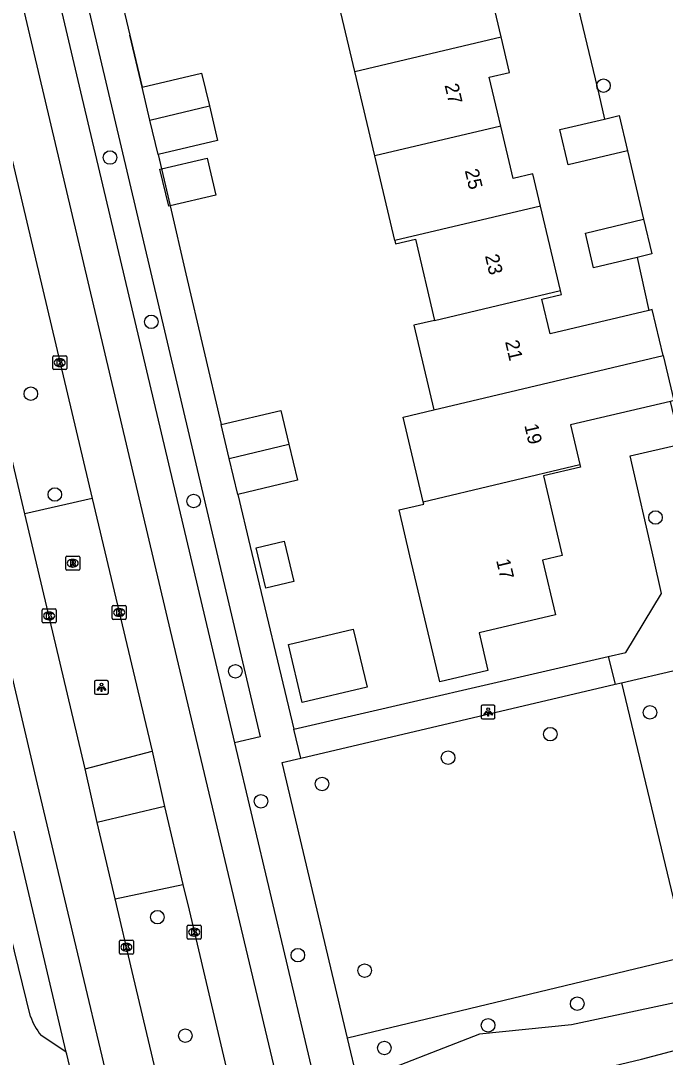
# Model space of a CAD drawing. Extents: x 158461 to 159795, y 387220 to 388672.
# Drawn here: x 159346.1 to 159392.6, y 388317.7 to 388392.5 of the extents above; entities that cross this region are included whole.
import ezdxf

# ---------------------------------------------------------------- set-up
doc = ezdxf.new("R2010")
doc.units = 0
for name, color, linetype in [('IMGEO_Berm_groen', 7, 'Continuous'), ('IMGEO_Boom', 7, 'Continuous'), ('IMGEO_Groenvoorziening', 7, 'Continuous'), ('IMGEO_Kolk', 7, 'Continuous'), ('IMGEO_Lichtpunt', 7, 'Continuous'), ('IMGEO_Meer_plas_ven_vijver', 7, 'Continuous'), ('IMGEO_Muur', 7, 'Continuous'), ('IMGEO_Pand', 7, 'Continuous'), ('IMGEO_Pand_nummerreeks', 7, 'Continuous'), ('IMGEO_Rijbaan_lokaal_gesloten', 7, 'Continuous'), ('IMGEO_Rijbaan_lokaal_open', 7, 'Continuous'), ('IMGEO_Rioolput', 7, 'Continuous'), ('IMGEO_Verkeerseiland_groen', 7, 'Continuous'), ('IMGEO_Voetpad_open', 7, 'Continuous')]:
    doc.layers.add(name, color=color, linetype=linetype)

msp = doc.modelspace()

# ---------------------------------------------------------------- linework, layer by layer
at = {"layer": 'IMGEO_Berm_groen'}
msp.add_lwpolyline([(159352.912, 388329.109), (159357.809, 388330.145)], dxfattribs=at)
at = {"layer": 'IMGEO_Boom'}
for centre in [(159388.156, 388387.795), (159352.545, 388382.607), (159355.524, 388370.755), (159346.83, 388365.568), (159348.564, 388358.294), (159358.58, 388357.823), (159391.914, 388356.635), (159361.59, 388345.539), (159391.511, 388342.572), (159384.316, 388341.003), (159376.944, 388339.305), (159367.848, 388337.41), (159363.436, 388336.162), (159355.963, 388327.795), (159366.103, 388325.055), (159370.921, 388323.944), (159386.263, 388321.555), (159379.83, 388319.995), (159357.978, 388319.246), (159372.343, 388318.359)]:
    msp.add_circle(centre, 0.489, dxfattribs=at)
at = {"layer": 'IMGEO_Groenvoorziening'}
for points in [[(159389.46, 388344.71), (159394.2, 388324.955), (159369.692, 388319.07)], [(159399.041, 388322.854), (159385.851, 388320.022), (159379.221, 388319.363), (159370.436, 388315.932)]]:
    msp.add_lwpolyline(points, dxfattribs=at)
at = {"layer": 'IMGEO_Kolk'}
for p, q in [((159348.417, 388367.382), (159348.417, 388368.234)), ((159348.492, 388368.308), (159349.344, 388368.308)), ((159348.905, 388368.088), (159348.93, 388368.088)), ((159349.418, 388368.234), (159349.418, 388367.382)), ((159349.344, 388367.308), (159348.492, 388367.308)), ((159348.928, 388367.528), (159348.903, 388367.528)), ((159347.724, 388350.034), (159348.576, 388350.034)), ((159352.704, 388349.361), (159352.704, 388350.213)), ((159352.779, 388350.287), (159353.631, 388350.287)), ((159353.192, 388350.067), (159353.217, 388350.067)), ((159353.705, 388350.213), (159353.705, 388349.361)), ((159347.649, 388349.108), (159347.649, 388349.96)), ((159348.137, 388349.814), (159348.162, 388349.814)), ((159348.65, 388349.96), (159348.65, 388349.108)), ((159353.631, 388349.287), (159352.779, 388349.287)), ((159353.215, 388349.507), (159353.19, 388349.507)), ((159348.576, 388349.034), (159347.724, 388349.034)), ((159348.16, 388349.254), (159348.135, 388349.254)), ((159358.119, 388326.288), (159358.119, 388327.14)), ((159358.194, 388327.214), (159359.046, 388327.214)), ((159358.607, 388326.994), (159358.632, 388326.994)), ((159359.12, 388327.14), (159359.12, 388326.288)), ((159353.303, 388326.13), (159354.155, 388326.13)), ((159359.046, 388326.214), (159358.194, 388326.214)), ((159358.63, 388326.434), (159358.605, 388326.434)), ((159353.228, 388325.204), (159353.228, 388326.056)), ((159353.739, 388325.35), (159353.714, 388325.35)), ((159353.716, 388325.91), (159353.741, 388325.91)), ((159354.229, 388326.056), (159354.229, 388325.204)), ((159354.155, 388325.13), (159353.303, 388325.13))]:
    msp.add_line(p, q, dxfattribs=at)
for points in [[(159348.417, 388367.382), (159348.417, 388368.234)], [(159348.492, 388368.308), (159349.344, 388368.308)], [(159348.738, 388368.008), (159348.861, 388368.008), (159348.861, 388367.857), (159348.991, 388368.008), (159349.155, 388368.008), (159349.009, 388367.857), (159349.162, 388367.608), (159349.01, 388367.608), (159348.925, 388367.772), (159348.861, 388367.705), (159348.861, 388367.608), (159348.738, 388367.608), (159348.738, 388368.008)], [(159349.418, 388368.234), (159349.418, 388367.382)], [(159349.344, 388367.308), (159348.492, 388367.308)], [(159347.724, 388350.034), (159348.576, 388350.034)], [(159352.704, 388349.361), (159352.704, 388350.213)], [(159352.779, 388350.287), (159353.631, 388350.287)], [(159353.705, 388350.213), (159353.705, 388349.361)], [(159347.649, 388349.108), (159347.649, 388349.96)], [(159347.97, 388349.734), (159348.093, 388349.734), (159348.093, 388349.583), (159348.223, 388349.734), (159348.387, 388349.734), (159348.241, 388349.583), (159348.394, 388349.334), (159348.242, 388349.334), (159348.157, 388349.498), (159348.093, 388349.431), (159348.093, 388349.334), (159347.97, 388349.334), (159347.97, 388349.734)], [(159348.65, 388349.96), (159348.65, 388349.108)], [(159353.631, 388349.287), (159352.779, 388349.287)], [(159353.025, 388349.987), (159353.148, 388349.987), (159353.148, 388349.836), (159353.278, 388349.987), (159353.442, 388349.987), (159353.296, 388349.836), (159353.449, 388349.587), (159353.297, 388349.587), (159353.212, 388349.751), (159353.148, 388349.684), (159353.148, 388349.587), (159353.025, 388349.587), (159353.025, 388349.987)], [(159348.576, 388349.034), (159347.724, 388349.034)], [(159358.119, 388326.288), (159358.119, 388327.14)], [(159358.194, 388327.214), (159359.046, 388327.214)], [(159358.44, 388326.914), (159358.563, 388326.914), (159358.563, 388326.763), (159358.693, 388326.914), (159358.857, 388326.914), (159358.711, 388326.763), (159358.864, 388326.514), (159358.712, 388326.514), (159358.627, 388326.678), (159358.563, 388326.611), (159358.563, 388326.514), (159358.44, 388326.514), (159358.44, 388326.914)], [(159359.12, 388327.14), (159359.12, 388326.288)], [(159353.303, 388326.13), (159354.155, 388326.13)], [(159359.046, 388326.214), (159358.194, 388326.214)], [(159353.228, 388325.204), (159353.228, 388326.056)], [(159353.549, 388325.83), (159353.672, 388325.83), (159353.672, 388325.679), (159353.802, 388325.83), (159353.966, 388325.83), (159353.82, 388325.679), (159353.973, 388325.43), (159353.821, 388325.43), (159353.736, 388325.594), (159353.672, 388325.527), (159353.672, 388325.43), (159353.549, 388325.43), (159353.549, 388325.83)], [(159354.229, 388326.056), (159354.229, 388325.204)], [(159354.155, 388325.13), (159353.303, 388325.13)]]:
    msp.add_lwpolyline(points, dxfattribs=at)
for centre, start, end in [((159348.494, 388368.232), 91.55205, 178.44795), ((159348.494, 388368.232), 91.55205, 178.44795), ((159349.342, 388368.232), 1.55205, 88.44795), ((159349.342, 388368.232), 1.55205, 88.44795), ((159348.494, 388367.384), 181.55205, 268.44795), ((159348.494, 388367.384), 181.55205, 268.44795), ((159349.342, 388367.384), 271.55205, 358.44795), ((159349.342, 388367.384), 271.55205, 358.44795), ((159347.726, 388349.958), 91.55205, 178.44795), ((159347.726, 388349.958), 91.55205, 178.44795), ((159348.574, 388349.958), 1.55205, 88.44795), ((159348.574, 388349.958), 1.55205, 88.44795), ((159352.781, 388350.211), 91.55205, 178.44795), ((159352.781, 388350.211), 91.55205, 178.44795), ((159353.629, 388350.211), 1.55205, 88.44795), ((159353.629, 388350.211), 1.55205, 88.44795), ((159352.781, 388349.363), 181.55205, 268.44795), ((159352.781, 388349.363), 181.55205, 268.44795), ((159353.629, 388349.363), 271.55205, 358.44795), ((159353.629, 388349.363), 271.55205, 358.44795), ((159347.726, 388349.11), 181.55205, 268.44795), ((159347.726, 388349.11), 181.55205, 268.44795), ((159348.574, 388349.11), 271.55205, 358.44795), ((159348.574, 388349.11), 271.55205, 358.44795), ((159358.196, 388327.138), 91.55205, 178.44795), ((159358.196, 388327.138), 91.55205, 178.44795), ((159359.044, 388327.138), 1.55205, 88.44795), ((159359.044, 388327.138), 1.55205, 88.44795), ((159353.305, 388326.054), 91.55205, 178.44795), ((159353.305, 388326.054), 91.55205, 178.44795), ((159354.153, 388326.054), 1.55205, 88.44795), ((159354.153, 388326.054), 1.55205, 88.44795), ((159358.196, 388326.29), 181.55205, 268.44795), ((159358.196, 388326.29), 181.55205, 268.44795), ((159359.044, 388326.29), 271.55205, 358.44795), ((159359.044, 388326.29), 271.55205, 358.44795), ((159353.305, 388325.206), 181.55205, 268.44795), ((159353.305, 388325.206), 181.55205, 268.44795), ((159354.153, 388325.206), 271.55205, 358.44795), ((159354.153, 388325.206), 271.55205, 358.44795)]:
    msp.add_arc(centre, 0.0765, start, end, dxfattribs=at)
for centre, major_axis, ratio, start_param, end_param in [((159348.904, 388367.808), (-0.387, 0.002), 0.722429, 4.712389, 7.853982), ((159348.929, 388367.808), (-0.39, 0.002), 0.717154, 1.570796, 4.712389), ((159353.191, 388349.787), (-0.387, 0.002), 0.722429, 4.712389, 7.853982), ((159353.216, 388349.787), (-0.39, 0.002), 0.717154, 1.570796, 4.712389), ((159348.136, 388349.534), (-0.387, 0.002), 0.722429, 4.712389, 7.853982), ((159348.161, 388349.534), (-0.39, 0.002), 0.717154, 1.570796, 4.712389), ((159358.606, 388326.714), (-0.387, 0.002), 0.722429, 4.712389, 7.853982), ((159358.631, 388326.714), (-0.39, 0.002), 0.717154, 1.570796, 4.712389), ((159353.715, 388325.63), (-0.387, 0.002), 0.722429, 4.712389, 7.853982), ((159353.74, 388325.63), (-0.39, 0.002), 0.717154, 1.570796, 4.712389)]:
    msp.add_ellipse(centre, major_axis=major_axis, ratio=ratio, start_param=start_param, end_param=end_param, dxfattribs=at)
at = {"layer": 'IMGEO_Lichtpunt'}
for p, q in [((159351.43, 388344.788), (159351.43, 388343.981)), ((159351.43, 388344.788), (159351.43, 388343.981)), ((159352.332, 388344.883), (159351.524, 388344.883)), ((159352.332, 388344.883), (159351.524, 388344.883)), ((159352.426, 388343.981), (159352.426, 388344.788)), ((159352.426, 388343.981), (159352.426, 388344.788)), ((159351.524, 388343.887), (159352.332, 388343.887)), ((159351.524, 388343.887), (159352.332, 388343.887)), ((159379.332, 388343.001), (159379.332, 388342.194)), ((159379.332, 388343.001), (159379.332, 388342.194)), ((159380.234, 388343.096), (159379.426, 388343.096)), ((159380.234, 388343.096), (159379.426, 388343.096)), ((159380.328, 388342.194), (159380.328, 388343.001)), ((159380.328, 388342.194), (159380.328, 388343.001)), ((159379.426, 388342.1), (159380.234, 388342.1)), ((159379.426, 388342.1), (159380.234, 388342.1))]:
    msp.add_line(p, q, dxfattribs=at)
for points in [[(159351.804, 388344.452), (159351.843, 388344.424), (159351.655, 388344.162), (159351.617, 388344.189), (159351.804, 388344.452)], [(159351.906, 388344.404), (159351.953, 388344.404), (159351.953, 388344.082), (159351.906, 388344.082), (159351.906, 388344.404)], [(159352.016, 388344.424), (159352.054, 388344.451), (159352.241, 388344.189), (159352.202, 388344.161), (159352.016, 388344.424)], [(159379.706, 388342.665), (159379.745, 388342.637), (159379.557, 388342.375), (159379.519, 388342.402), (159379.706, 388342.665)], [(159379.808, 388342.617), (159379.855, 388342.617), (159379.855, 388342.295), (159379.808, 388342.295), (159379.808, 388342.617)], [(159379.918, 388342.637), (159379.956, 388342.664), (159380.143, 388342.402), (159380.104, 388342.374), (159379.918, 388342.637)]]:
    msp.add_lwpolyline(points, dxfattribs=at)
for centre in [(159351.929, 388344.586), (159379.831, 388342.799)]:
    msp.add_circle(centre, 0.0994, dxfattribs=at)
for centre, start, end in [((159351.524, 388344.788), 90, 180), ((159351.524, 388344.788), 90, 180), ((159352.332, 388344.788), 0, 90), ((159352.332, 388344.788), 0, 90), ((159351.524, 388343.981), 180, 270), ((159351.524, 388343.981), 180, 270), ((159352.332, 388343.981), 270, 0), ((159352.332, 388343.981), 270, 360), ((159379.426, 388343.001), 90, 180), ((159379.426, 388343.001), 90, 180), ((159380.234, 388343.001), 0, 90), ((159380.234, 388343.001), 0, 90), ((159379.426, 388342.194), 180, 270), ((159379.426, 388342.194), 180, 270), ((159380.234, 388342.194), 270, 0), ((159380.234, 388342.194), 270, 360)]:
    msp.add_arc(centre, 0.0946, start, end, dxfattribs=at)
at = {"layer": 'IMGEO_Meer_plas_ven_vijver'}
msp.add_lwpolyline([(159381.312, 388315.259), (159390.905, 388317.546), (159399.739, 388319.896), (159463.491, 388334.81)], dxfattribs=at)
at = {"layer": 'IMGEO_Muur'}
for points in [[(159354.864, 388387.693), (159353.975, 388391.439)], [(159356.013, 388382.832), (159356.878, 388379.132)], [(159358.028, 388374.208), (159360.567, 388363.341)], [(159361.759, 388358.298), (159362.657, 388354.544)]]:
    msp.add_lwpolyline(points, dxfattribs=at)
at = {"layer": 'IMGEO_Pand'}
for points in [[(159380.763, 388391.321), (159380.214, 388393.642), (159378.756, 388393.297), (159377.862, 388397.077)], [(159370.221, 388388.822), (159368.778, 388394.924)], [(159370.221, 388388.822), (159380.763, 388391.321)], [(159380.742, 388384.872), (159379.908, 388388.402), (159381.371, 388388.748), (159380.763, 388391.321)], [(159354.864, 388387.693), (159359.156, 388388.707), (159359.717, 388386.332)], [(159371.663, 388382.72), (159370.221, 388388.822)], [(159355.426, 388385.315), (159354.864, 388387.693)], [(159355.426, 388385.315), (159359.717, 388386.332)], [(159359.717, 388386.332), (159360.305, 388383.847), (159356.013, 388382.832)], [(159356.013, 388382.832), (159355.426, 388385.315)], [(159389.902, 388383.094), (159385.62, 388382.082), (159385.019, 388384.627), (159388.239, 388385.388)], [(159388.239, 388385.388), (159389.3, 388385.639), (159389.902, 388383.094)], [(159380.742, 388384.872), (159371.663, 388382.72)], [(159383.614, 388379.109), (159383.067, 388381.425), (159381.637, 388381.088), (159380.742, 388384.872)], [(159356.258, 388381.786), (159359.551, 388382.565), (159360.182, 388379.898), (159356.881, 388379.117)], [(159373.105, 388376.619), (159371.663, 388382.72)], [(159356.881, 388379.117), (159356.779, 388379.093), (159356.148, 388381.76), (159356.258, 388381.786)], [(159383.614, 388379.109), (159373.105, 388376.619)], [(159385.055, 388373.014), (159383.614, 388379.109)], [(159390.58, 388375.401), (159387.447, 388374.66), (159386.855, 388377.161), (159391.056, 388378.154)], [(159391.056, 388378.154), (159391.648, 388375.653), (159390.58, 388375.401)], [(159373.105, 388376.619), (159373.159, 388376.392), (159374.586, 388376.729), (159375.973, 388370.86)], [(159375.973, 388370.86), (159385.055, 388373.014)], [(159391.44, 388371.576), (159384.301, 388369.89), (159383.71, 388372.389), (159385.124, 388372.723), (159385.055, 388373.014)], [(159392.464, 388368.32), (159391.682, 388371.633), (159391.44, 388371.576)], [(159375.973, 388370.86), (159374.473, 388370.504), (159375.917, 388364.398)], [(159375.917, 388364.398), (159392.464, 388368.32)], [(159392.464, 388368.32), (159393.23, 388365.073), (159392.988, 388365.016)], [(159392.988, 388365.016), (159385.784, 388363.315), (159386.46, 388360.453)], [(159360.567, 388363.341), (159364.883, 388364.361), (159365.46, 388361.92)], [(159375.151, 388357.773), (159373.705, 388363.874), (159375.917, 388364.398)], [(159361.145, 388360.897), (159360.567, 388363.341)], [(159361.145, 388360.897), (159365.46, 388361.92)], [(159365.46, 388361.92), (159366.075, 388359.318), (159361.759, 388358.298)], [(159361.759, 388358.298), (159361.145, 388360.897)], [(159386.46, 388360.453), (159386.501, 388360.278), (159383.822, 388359.645), (159385.182, 388353.891), (159383.768, 388353.557), (159384.7, 388349.615), (159379.177, 388348.31), (159379.818, 388345.598), (159376.336, 388344.775), (159374.187, 388353.865), (159373.403, 388357.183), (159375.191, 388357.605), (159375.151, 388357.773)], [(159375.151, 388357.773), (159386.46, 388360.453)], [(159365.812, 388352.019), (159363.789, 388351.535), (159363.091, 388354.452), (159365.113, 388354.936), (159365.812, 388352.019)], [(159370.102, 388348.578), (159371.093, 388344.39), (159366.419, 388343.285), (159365.429, 388347.473), (159370.102, 388348.578)]]:
    msp.add_lwpolyline(points, dxfattribs=at)
at = {"layer": 'IMGEO_Rijbaan_lokaal_gesloten'}
for points in [[(159376.156, 388278.509), (159373.722, 388277.998), (159367.243, 388305.039), (159366.799, 388306.902), (159356.921, 388348.494), (159337.516, 388430.499)], [(159347.231, 388400.875), (159350.418, 388387.353), (159361.535, 388340.387)], [(159346.402, 388356.904), (159340.257, 388382.91), (159340.238, 388382.999), (159340.211, 388383.177), (159340.201, 388383.356), (159340.207, 388383.535), (159340.229, 388383.713), (159340.266, 388383.889), (159340.32, 388384.06), (159340.388, 388384.226), (159340.471, 388384.385), (159340.567, 388384.536), (159340.677, 388384.678), (159340.799, 388384.81), (159340.933, 388384.93), (159341.076, 388385.038), (159341.229, 388385.132), (159341.389, 388385.213), (159341.556, 388385.278), (159341.728, 388385.329), (159342.17, 388385.447)], [(159342.17, 388385.447), (159342.657, 388385.578), (159342.673, 388385.582), (159342.843, 388385.621), (159343.016, 388385.644), (159343.19, 388385.651), (159343.364, 388385.643), (159343.536, 388385.619), (159343.706, 388385.58), (159343.871, 388385.526), (159344.031, 388385.457), (159344.184, 388385.375), (159344.33, 388385.279), (159344.466, 388385.17), (159344.592, 388385.05), (159344.706, 388384.919), (159344.809, 388384.778), (159344.898, 388384.628), (159344.974, 388384.472), (159345.035, 388384.309), (159345.082, 388384.141), (159351.265, 388358.009)], [(159335.458, 388377.025), (159337.831, 388377.578), (159347.296, 388337.39), (159355.2, 388304.109), (159355.701, 388302.348), (159363.364, 388269.674), (159376.567, 388213.813), (159377.725, 388208.912)], [(159351.265, 388358.009), (159355.581, 388339.77)], [(159350.749, 388338.503), (159346.402, 388356.904)], [(159361.535, 388340.387), (159367.898, 388313.428), (159369.328, 388307.45), (159369.782, 388305.555), (159372.48, 388294.277), (159375.799, 388279.996), (159375.829, 388279.872)], [(159355.581, 388339.77), (159356.473, 388335.788)], [(159351.616, 388334.635), (159350.749, 388338.503)], [(159356.473, 388335.788), (159357.809, 388330.145)], [(159352.912, 388329.109), (159351.616, 388334.635)], [(159349.39, 388318.055), (159346.402, 388330.741), (159345.622, 388334.009)], [(159357.809, 388330.145), (159358.245, 388328.306), (159363.487, 388306.102)], [(159358.628, 388304.981), (159354.138, 388323.878), (159352.912, 388329.109)], [(159351.732, 388308.109), (159349.421, 388317.92), (159349.39, 388318.055)]]:
    msp.add_lwpolyline(points, dxfattribs=at)
at = {"layer": 'IMGEO_Rijbaan_lokaal_open'}
for points in [[(159384.754, 388400.03), (159385.351, 388397.521), (159385.616, 388396.41), (159387.552, 388388.275), (159387.812, 388387.182), (159388.239, 388385.388)], [(159389.902, 388383.094), (159391.056, 388378.154)], [(159390.58, 388375.401), (159391.44, 388371.576)], [(159388.503, 388346.61), (159389.761, 388346.901), (159392.341, 388351.157), (159391.781, 388353.62), (159390.085, 388361.081), (159393.728, 388361.925), (159393.496, 388362.892), (159392.988, 388365.016)], [(159388.503, 388346.61), (159389.005, 388344.603)], [(159389.46, 388344.71), (159393.568, 388345.677)], [(159389.005, 388344.603), (159389.46, 388344.71)]]:
    msp.add_lwpolyline(points, dxfattribs=at)
at = {"layer": 'IMGEO_Rioolput'}
for p, q in [((159349.354, 388352.911), (159349.354, 388353.763)), ((159349.429, 388353.837), (159350.281, 388353.837)), ((159350.355, 388353.763), (159350.355, 388352.911)), ((159349.865, 388353.057), (159349.84, 388353.057)), ((159349.842, 388353.617), (159349.867, 388353.617)), ((159350.281, 388352.837), (159349.429, 388352.837))]:
    msp.add_line(p, q, dxfattribs=at)
for points in [[(159349.354, 388352.911), (159349.354, 388353.763)], [(159349.429, 388353.837), (159350.281, 388353.837)], [(159350.355, 388353.763), (159350.355, 388352.911)], [(159349.943, 388353.535), (159349.691, 388353.537), (159349.691, 388353.137)], [(159349.691, 388353.137), (159349.815, 388353.137), (159349.815, 388353.299), (159349.826, 388353.299)], [(159349.869, 388353.456), (159349.815, 388353.456), (159349.815, 388353.375)], [(159349.815, 388353.375), (159349.867, 388353.375)], [(159349.873, 388353.27), (159349.944, 388353.137), (159350.084, 388353.137), (159350.019, 388353.263)], [(159350.281, 388352.837), (159349.429, 388352.837)]]:
    msp.add_lwpolyline(points, dxfattribs=at)
for centre, radius, start, end in [((159349.431, 388353.761), 0.0765, 91.55205, 178.44795), ((159349.431, 388353.761), 0.0765, 91.55205, 178.44795), ((159350.279, 388353.761), 0.0765, 1.55205, 88.44795), ((159350.279, 388353.761), 0.0765, 1.55205, 88.44795), ((159349.825, 388353.246), 0.0533, 26.02933, 88.69889), ((159349.851, 388353.564), 0.19, 274.7715, 282.96867), ((159349.875, 388353.36), 0.0964, 77.00612, 93.18647), ((159349.889, 388353.417), 0.0378, 276.66336, 79.67722), ((159349.942, 388353.425), 0.109, 350.36119, 89.41601), ((159349.94, 388353.425), 0.112, 277.58423, 350.98172), ((159349.924, 388353.21), 0.108, 29.51342, 73.79051), ((159349.431, 388352.913), 0.0765, 181.55205, 268.44795), ((159349.431, 388352.913), 0.0765, 181.55205, 268.44795), ((159350.279, 388352.913), 0.0765, 271.55205, 358.44795), ((159350.279, 388352.913), 0.0765, 271.55205, 358.44795)]:
    msp.add_arc(centre, radius, start, end, dxfattribs=at)
for centre, major_axis, ratio, start_param, end_param in [((159349.841, 388353.337), (-0.387, 0.002), 0.722429, 4.712389, 7.853982), ((159349.866, 388353.337), (-0.39, 0.002), 0.717154, 1.570796, 4.712389)]:
    msp.add_ellipse(centre, major_axis=major_axis, ratio=ratio, start_param=start_param, end_param=end_param, dxfattribs=at)
at = {"layer": 'IMGEO_Verkeerseiland_groen'}
msp.add_lwpolyline([(159351.265, 388358.009), (159346.402, 388356.904)], dxfattribs=at)
at = {"layer": 'IMGEO_Voetpad_open'}
for points in [[(159351.043, 388403.796), (159353.975, 388391.439), (159354.864, 388387.693)], [(159347.231, 388400.875), (159349.116, 388401.33), (159356.566, 388369.702), (159363.385, 388340.808), (159361.535, 388340.387)], [(159356.013, 388382.832), (159356.258, 388381.786)], [(159356.881, 388379.117), (159358.028, 388374.208), (159360.567, 388363.341)], [(159361.759, 388358.298), (159362.657, 388354.544), (159365.811, 388341.365)], [(159365.811, 388341.365), (159388.503, 388346.61)], [(159366.314, 388339.265), (159389.005, 388344.603)], [(159366.314, 388339.265), (159365.811, 388341.365)], [(159350.749, 388338.503), (159355.581, 388339.77)], [(159369.692, 388319.07), (159364.977, 388338.95), (159366.314, 388339.265)], [(159356.473, 388335.788), (159351.616, 388334.635)], [(159346.802, 388320.64), (159344.473, 388330.067)], [(159349.39, 388318.055), (159347.562, 388319.272)], [(159370.436, 388315.932), (159369.692, 388319.07)]]:
    msp.add_lwpolyline(points, dxfattribs=at)
msp.add_arc((159351.231, 388322.206), 4.698, 199.46652, 218.64269, dxfattribs=at)

# ---------------------------------------------------------------- texts
at = {"layer": 'IMGEO_Pand_nummerreeks'}
for s, rotation, p in [('27', 283.32262, (159376.683, 388387.832)), ('25', 283.32262, (159378.141, 388381.674)), ('23', 283.32106, (159379.599, 388375.517)), ('21', 282.97728, (159381.051, 388369.32)), ('19', 282.97734, (159382.441, 388363.286)), ('17', 283.30207, (159380.405, 388353.538))]:
    msp.add_text(s, height=1, rotation=rotation, dxfattribs=at).set_placement(p)

doc.saveas('drawing.dxf')
